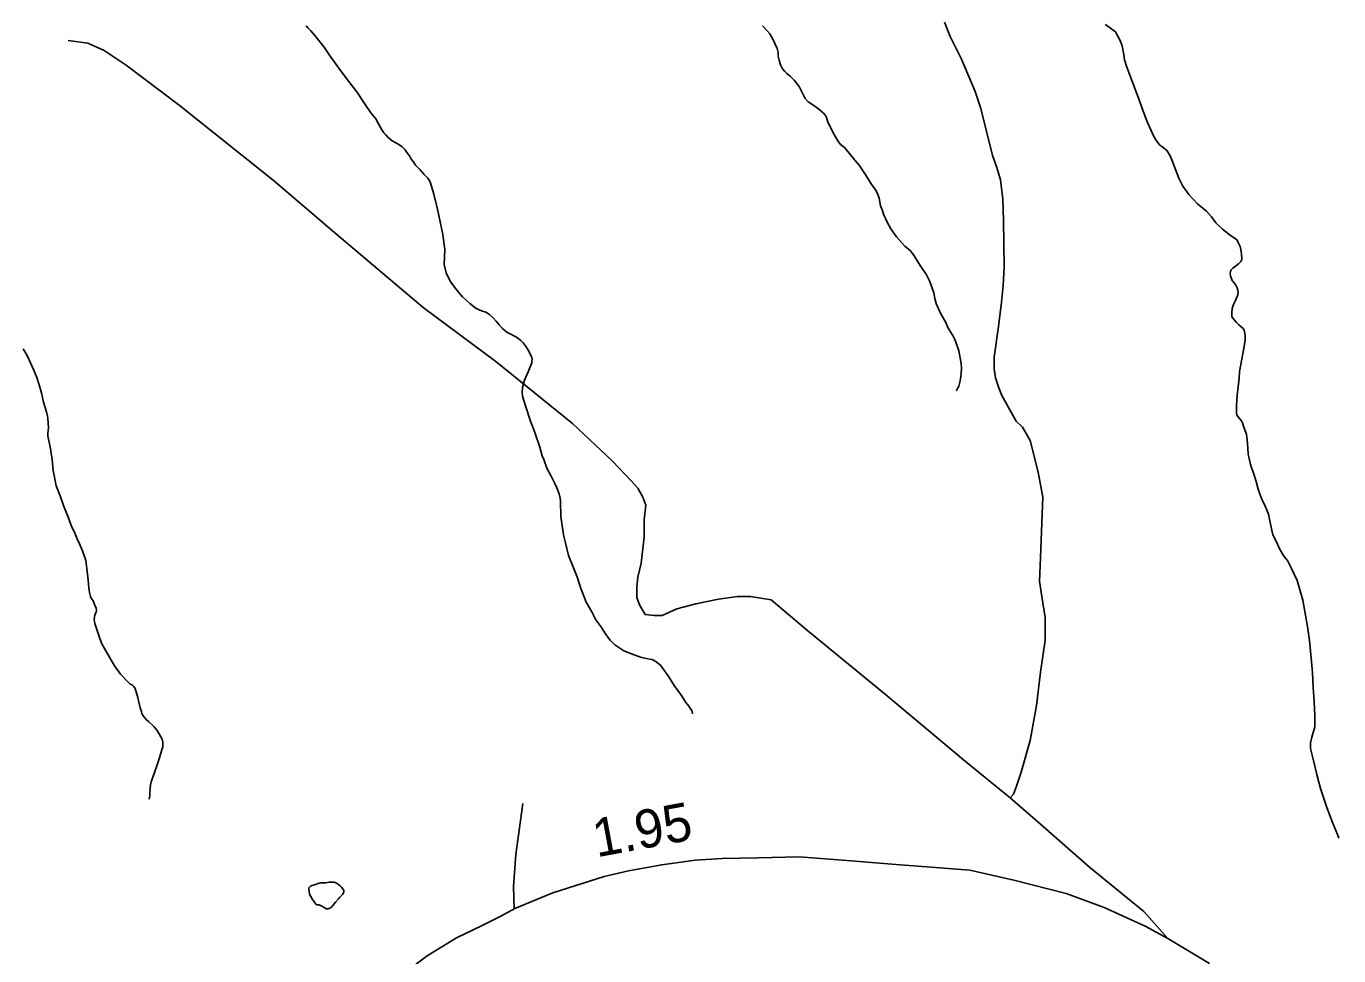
# Model space of a CAD drawing. Extents: x 2220236 to 2384410, y 720751 to 894131.
# Drawn here: x 2301515 to 2305807, y 880140 to 883179 of the extents above; entities that cross this region are included whole.
import ezdxf

# ---------------------------------------------------------------- set-up
doc = ezdxf.new("R2010")
doc.units = 0
doc.layers.add('Default', color=7, linetype='Continuous')

msp = doc.modelspace()

# ---------------------------------------------------------------- linework, layer by layer
at = {"layer": 'Default'}
for points in [[(2302429.8, 883180.9), (2302437.1, 883173), (2302445.7, 883164.3), (2302459.1, 883149.3), (2302489.7, 883110.3), (2302507.1, 883084.8), (2302533.7, 883046.5), (2302565.7, 883004.4), (2302595.7, 882964.6), (2302623.8, 882922.9)], [(2303922.2, 883180.5), (2303938.2, 883164.7), (2303946.3, 883154.4), (2303952.3, 883144.9), (2303958.2, 883132.7), (2303964.1, 883120.8), (2303970.2, 883107), (2303973.8, 883093.1), (2303974.1, 883080.9), (2303976.6, 883067.8), (2303980.1, 883056.6), (2303982.1, 883050.9)], [(2304517.8, 883192.9), (2304536.4, 883145.3), (2304573.2, 883071.7), (2304618.2, 882966.1), (2304636.8, 882910.5), (2304674.6, 882756.8), (2304689, 882716.9), (2304701.2, 882677.2), (2304708.1, 882613.3), (2304710.7, 882545.4), (2304712.4, 882391.4), (2304709, 882331.4), (2304703.6, 882277.4), (2304694.5, 882197.3), (2304679.6, 882097.1), (2304680, 882059.1), (2304684.4, 882029.3), (2304694.7, 881997.3), (2304705, 881971.5), (2304751.8, 881888), (2304772.7, 881868.1), (2304798.1, 881824.9), (2304823.5, 881720.7), (2304838.8, 881639.3), (2304836.2, 881555.5), (2304831.2, 881441.1), (2304828.6, 881364.9), (2304836.2, 881314), (2304846.4, 881245.4), (2304846.4, 881171.7), (2304831.2, 881067.5), (2304818.5, 880958.2), (2304798.1, 880843.9), (2304767.7, 880739.7), (2304752.6, 880694.5), (2304742.9, 880668.3), (2304732.1, 880655.8)], [(2305042.5, 883184.6), (2305054.6, 883176.9), (2305060.5, 883173.1), (2305076.5, 883160.6), (2305080.5, 883154.9), (2305090.5, 883134.9), (2305098.6, 883114.7), (2305102.5, 883092.8), (2305106.4, 883069.2), (2305113.8, 883044.9), (2305150.5, 882946.9), (2305166.6, 882905), (2305180.6, 882866.9), (2305192.6, 882840.4), (2305200.3, 882823.5), (2305208.6, 882808.3), (2305220.9, 882791.5), (2305232.6, 882783), (2305244.2, 882772.9), (2305254.3, 882757.7), (2305260.5, 882742.4), (2305272.6, 882710.8), (2305283.8, 882682.5), (2305296.6, 882656.8), (2305316.6, 882628.8), (2305344.6, 882598.9), (2305374.6, 882574.6), (2305390.6, 882556.4), (2305404.6, 882536.6), (2305426.3, 882515.3), (2305452.5, 882494.9), (2305468.5, 882485), (2305474, 882479.4), (2305476.6, 882474.7), (2305483.8, 882458.6), (2305486.6, 882448.7), (2305488.6, 882435), (2305489.7, 882416.8), (2305486.6, 882410.3), (2305478.7, 882402.6), (2305468.6, 882394.7), (2305460.5, 882388.6), (2305454.5, 882382.6), (2305452.5, 882378.5), (2305451.5, 882369.4), (2305452.5, 882362.9), (2305458.5, 882348.3), (2305468.7, 882334.7), (2305474.1, 882323.5), (2305476.6, 882316.2)], [(2304732.1, 880655.8), (2304586.1, 880775.2), (2304324.5, 880993.8), (2304070.5, 881202.2), (2303951.1, 881303.9), (2303882.8, 881314), (2303840.2, 881314), (2303778.8, 881306), (2303704.1, 881290), (2303642.7, 881274), (2303594.7, 881252.6), (2303568, 881252.6), (2303538.7, 881255.3), (2303530.7, 881268.6), (2303520, 881287.3), (2303512, 881311.4), (2303512, 881346.1), (2303514.7, 881378.1), (2303525.3, 881423.5), (2303536, 881508.9), (2303536, 881565), (2303541.3, 881613), (2303530.7, 881639.7), (2303514.7, 881669.1), (2303493.3, 881693.1), (2303431.9, 881757.2), (2303301.2, 881880), (2303050.4, 882082.9), (2302813, 882259.1), (2302516.8, 882510.1), (2302322, 882675.6), (2302015.2, 882921.2), (2301841.8, 883052), (2301769.8, 883100.1), (2301716.4, 883124.1), (2301652.4, 883132.1)], [(2303982.1, 883050.9), (2303988.2, 883040.5), (2303995.5, 883031.8), (2304002.2, 883024.7), (2304014.2, 883014.6), (2304026.1, 883002.7), (2304042.1, 882982.7), (2304052.2, 882962.7), (2304062.2, 882943.5), (2304072.2, 882932.3), (2304084.1, 882924.6), (2304098.2, 882914.6), (2304106.2, 882908.3), (2304120.3, 882896.5), (2304128.1, 882887.8), (2304132.2, 882880.5), (2304136.1, 882866.9), (2304142.3, 882852.4), (2304156.3, 882824.9), (2304168.5, 882804.2), (2304178, 882793), (2304190.2, 882782.9), (2304206.3, 882764.7), (2304224.1, 882740.9), (2304238.2, 882725), (2304260.1, 882692.3), (2304278.3, 882664.3), (2304292.3, 882644.4), (2304298.2, 882632.3), (2304304.2, 882616.9), (2304308.3, 882592.5), (2304314.3, 882576.3), (2304318.2, 882564.2), (2304330.3, 882538.3), (2304342.2, 882516.8), (2304360.3, 882490.3), (2304378.3, 882470.7), (2304388.3, 882460.3), (2304406.2, 882444.6), (2304418.2, 882428.7), (2304430.2, 882408.8), (2304439.9, 882393.6), (2304458.4, 882366.3), (2304468.2, 882346.3), (2304474.4, 882332.6), (2304476.2, 882326), (2304483, 882307.5), (2304486.4, 882288.8), (2304490.2, 882272.6), (2304498.4, 882254.9), (2304506.3, 882236.2), (2304520.3, 882212.2), (2304528.3, 882194.5), (2304540.7, 882174.4), (2304545.9, 882165.6), (2304551.3, 882155.2), (2304555, 882146.4), (2304564.8, 882118), (2304570.2, 882088.8), (2304572.3, 882076.5), (2304572.8, 882060.9), (2304572.2, 882044.5), (2304571.5, 882033.8), (2304569.2, 882019.7), (2304567.8, 882015.7), (2304564.4, 882002.3), (2304560.3, 881994.7), (2304556.3, 881988), (2304558.2, 881990.7)], [(2302623.8, 882922.9), (2302641.7, 882896.6), (2302657.7, 882876.7), (2302665.7, 882862.4), (2302671.7, 882852.7), (2302677.8, 882840.7), (2302684.2, 882831.2), (2302689.7, 882824.8), (2302697.6, 882816.1), (2302711.7, 882804.3), (2302725.8, 882796.7), (2302733.8, 882793), (2302743.8, 882784.4), (2302753.8, 882774.8), (2302759.7, 882766.8), (2302767.8, 882755), (2302773.8, 882744.6), (2302779.7, 882736.6), (2302787.8, 882724.6), (2302801.8, 882710.3), (2302809.7, 882702.5), (2302815.9, 882694.5), (2302827.8, 882682.8), (2302835.9, 882670.7), (2302847.7, 882630.2), (2302859.8, 882580.7), (2302877.7, 882498.6), (2302883.8, 882448.8), (2302881.8, 882400.3), (2302887.9, 882372.5), (2302895.8, 882356.4), (2302903.7, 882342.8), (2302915.8, 882326.1), (2302927.9, 882310.1), (2302941.7, 882294.3), (2302965.8, 882272.3), (2302985.9, 882256.7), (2303003.8, 882248.4), (2303017.8, 882244.2), (2303029.7, 882236.5), (2303041.8, 882226.2), (2303051.9, 882214.4), (2303061.7, 882202.4), (2303071.8, 882190.6), (2303088, 882178.1), (2303099.8, 882171.9), (2303109.8, 882166.7), (2303117.8, 882162.1), (2303132.8, 882152.1), (2303140, 882144.2), (2303149.9, 882130.6), (2303156, 882120.2), (2303162, 882110.5), (2303165.8, 882100), (2303168.9, 882093.5), (2303167.9, 882078.9), (2303155.9, 882048.8), (2303144, 882022.1), (2303140.5, 882009.5), (2303138, 881998), (2303136.2, 881982.4), (2303137.9, 881970), (2303147.8, 881938.4), (2303163.9, 881888.2), (2303177.8, 881850.2), (2303194, 881802.4), (2303202, 881774.2), (2303207.9, 881762), (2303217.8, 881734.6), (2303231.9, 881708.2), (2303243.9, 881684), (2303249.8, 881670.3), (2303257.9, 881650), (2303261, 881636.3), (2303261.8, 881626.4), (2303263.5, 881575.6), (2303272, 881516.1), (2303277.8, 881490), (2303287.9, 881448.6), (2303302, 881413.9), (2303317.9, 881376), (2303327.8, 881344.4), (2303345.8, 881295.9), (2303364, 881263.8), (2303377.8, 881238.2), (2303393.9, 881215.8), (2303410, 881190.3), (2303423.9, 881172), (2303440, 881156.3), (2303449.9, 881150.1), (2303469.2, 881136.9), (2303494, 881126.5), (2303523.1, 881116.1), (2303547.9, 881110.5), (2303562, 881107.9), (2303573.9, 881101.7), (2303579.9, 881096.2)], [(2305476.6, 882316.2), (2305477.4, 882308.9), (2305476.7, 882300.6), (2305468.6, 882282.3), (2305462.6, 882268.8), (2305458.3, 882255.7), (2305456.7, 882242.4), (2305457.6, 882230.2), (2305460.6, 882224.5), (2305472.6, 882210.2), (2305480.5, 882202.4), (2305494.6, 882190.7), (2305497, 882185.8), (2305498.6, 882180.1), (2305500.7, 882168.8), (2305500.6, 882152.4), (2305492.6, 882108.4), (2305482.5, 882050.6), (2305480.7, 882028.5), (2305476.6, 881990.5), (2305474.5, 881972.4), (2305472.5, 881938.7), (2305472.6, 881926.3), (2305472.5, 881914.1), (2305473.8, 881908.4), (2305476.6, 881902.7), (2305488.6, 881888.4), (2305492.1, 881882.1), (2305496.6, 881868.3), (2305504.6, 881844.8), (2305508.6, 881816.1), (2305510.6, 881780.2), (2305518.6, 881746.1), (2305528.5, 881714.5), (2305536.5, 881690.2), (2305543.4, 881665.1), (2305554.6, 881634.4), (2305566.6, 881610.2), (2305576.7, 881584.2), (2305582.6, 881556.7), (2305590.7, 881516), (2305602.7, 881492.7), (2305612.6, 881470.1), (2305626.6, 881446), (2305638.6, 881432.5), (2305652.6, 881406.1), (2305670.7, 881366.6), (2305688.7, 881302.5), (2305704.6, 881216.3), (2305710.5, 881170.6), (2305716.7, 881112.6), (2305720.7, 881064.3), (2305722.6, 881018.4), (2305726.5, 880970.1), (2305728.6, 880924.2), (2305728.7, 880903.8), (2305728.5, 880888.2), (2305718.7, 880854.2), (2305714.6, 880836), (2305714.6, 880817.8), (2305722.7, 880782.1), (2305734.7, 880732.6), (2305746.6, 880686.3), (2305766.6, 880628), (2305784.5, 880580.4), (2305794.6, 880554.6), (2305804.6, 880530.4), (2305806.7, 880523.8)], [(2301505.3, 882124.7), (2301519.3, 882100.7), (2301539.3, 882056.3), (2301549.4, 882030.5), (2301557.4, 882006.2), (2301565.2, 881980.3), (2301571.3, 881950.2), (2301581.4, 881918.6), (2301585, 881903.9), (2301585.4, 881898.1), (2301587.3, 881866.2), (2301585.5, 881848.1), (2301585.5, 881838.3)], [(2301585.5, 881838.3), (2301593.5, 881804.2), (2301599.4, 881762.7), (2301603.3, 881726.6), (2301613.3, 881676.2), (2301625.5, 881643.9), (2301637.4, 881612.4), (2301645.5, 881590.5), (2301653.4, 881572), (2301657.4, 881558.2), (2301663.4, 881544.4), (2301673.5, 881522), (2301681.3, 881502.5), (2301689.4, 881486.4), (2301699.5, 881463.8), (2301709.4, 881432.2), (2301713.5, 881406.2), (2301717.4, 881367.7), (2301719.5, 881342.4), (2301721.5, 881327.7), (2301725.4, 881314), (2301727.2, 881309.1), (2301733.4, 881300.4), (2301739.4, 881285.8), (2301743.4, 881276.2), (2301744.3, 881268.8), (2301743.5, 881263.8), (2301739.5, 881253.8), (2301737.8, 881247.1), (2301737.5, 881239.7), (2301738, 881232.5), (2301739.4, 881226), (2301751.5, 881190.3), (2301761.3, 881162.1), (2301770.4, 881144.4), (2301775.3, 881136.4), (2301803.3, 881088.1), (2301823.5, 881060.4), (2301849.6, 881033.4), (2301855.4, 881028.1), (2301861.5, 881025.7), (2301867.1, 881020.3), (2301871.4, 881013.9), (2301879.4, 880983.8), (2301883.5, 880968.4), (2301887.4, 880950.5), (2301891.5, 880938.5), (2301893.4, 880932), (2301897.5, 880923.9), (2301907.4, 880911.9), (2301915.5, 880904.1), (2301927.5, 880894), (2301933.4, 880888.4), (2301943.5, 880875.8), (2301955.5, 880855.7), (2301959.3, 880847.6), (2301961.4, 880837.9), (2301962, 880830.5), (2301961.5, 880822.3), (2301957.4, 880809.8), (2301949.5, 880784), (2301943.5, 880764.2), (2301933.4, 880735.7), (2301923.5, 880708.3), (2301921.4, 880698.4), (2301919.4, 880673.7), (2301919.4, 880662.1), (2301917.4, 880652.2)], [(2303579.9, 881096.2), (2303590, 881088.4), (2303601.9, 881071.7), (2303615.9, 881051.8), (2303634.1, 881023.8), (2303658.1, 880990.3), (2303672, 880967.9), (2303682.1, 880956.1), (2303687.9, 880946.4), (2303690.1, 880942.4), (2303692, 880938.3), (2303694, 880930.2)], [(2303138.3, 880638), (2303115.5, 880470.3), (2303107.9, 880366.1), (2303110.8, 880292.9)], [(2304732.1, 880655.8), (2304831.2, 880569.4), (2304991.2, 880429.6), (2305169, 880284.7), (2305247.7, 880195.8)], [(2305383.6, 880114.4), (2305247.7, 880195.8), (2305174, 880236.4), (2305039.4, 880297.4), (2304915, 880343.2), (2304744.8, 880386.4), (2304600, 880419.4), (2304474.3, 880429.6), (2304372.7, 880437.2), (2304212.7, 880449.9), (2304042.5, 880462.6), (2303907.9, 880460.1), (2303791.1, 880457.5), (2303702.2, 880452.5), (2303593, 880437.2), (2303483.8, 880416.9), (2303405, 880399.1), (2303237.4, 880345.7), (2303112.9, 880294), (2303067.2, 880269.5), (2303006.3, 880239), (2302922.4, 880198.3), (2302825.9, 880139.9), (2302676.1, 880025.5)], [(2302553.6, 880347.6), (2302553.2, 880352.6), (2302551.6, 880356.7), (2302546.8, 880362.9), (2302541.3, 880368.5), (2302537.6, 880371.6), (2302531.6, 880375.5), (2302521.6, 880380.1), (2302516.6, 880380.7), (2302510, 880380.4), (2302505.6, 880380.3), (2302495.1, 880378.2), (2302492.1, 880378.1), (2302489.5, 880378), (2302477.5, 880378.3), (2302473.3, 880377.3), (2302469.6, 880376.2), (2302463.9, 880373.5), (2302457.6, 880371.7), (2302445.5, 880367.8), (2302441.8, 880365.2), (2302439.6, 880361.9), (2302439, 880356.9), (2302439.7, 880349.5), (2302441.4, 880341.4), (2302445.7, 880333.4), (2302451.5, 880323.8), (2302455.6, 880318.2), (2302461.6, 880307.8), (2302463.6, 880306.3), (2302467.7, 880305.7), (2302471.7, 880305.8), (2302475.5, 880305.2), (2302481.6, 880302), (2302489.6, 880297.6), (2302491.7, 880295.8), (2302495.6, 880293.6), (2302497.8, 880292.9), (2302499.8, 880293), (2302502.6, 880293.1), (2302505.6, 880294), (2302508.9, 880295.8), (2302511.6, 880297.7), (2302517.6, 880303.5), (2302526.3, 880314.7), (2302535.7, 880325.7), (2302539.5, 880329.8), (2302543.5, 880334.2), (2302549.5, 880340.2), (2302551.8, 880342.7), (2302553.6, 880347.6)]]:
    msp.add_lwpolyline(points, dxfattribs=at)

# ---------------------------------------------------------------- texts
msp.add_text('1.95', height=125, rotation=10.5458, dxfattribs=at).set_placement((2303380.2, 880461.2))

doc.saveas('drawing.dxf')
